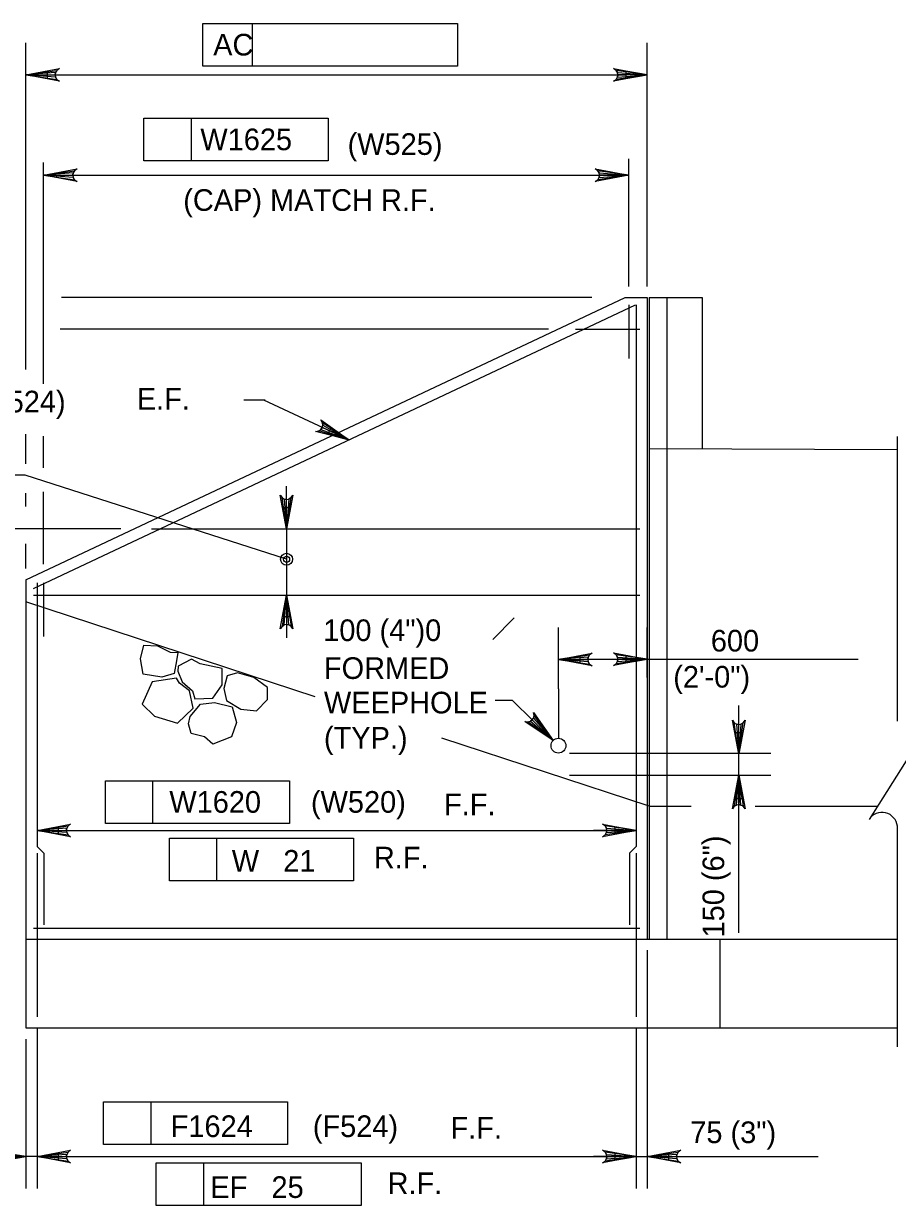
# Model space of a CAD drawing. Extents: x 634540 to 640306, y 296059 to 300275.
# Drawn here: x 639462.3 to 639583.4, y 297941.1 to 298105 of the extents above; entities that cross this region are included whole.
import ezdxf

# ---------------------------------------------------------------- set-up
doc = ezdxf.new("R2010")
doc.units = 0
for name, color, linetype in [('10', 7, 'Continuous'), ('3', 7, 'Continuous'), ('4', 7, 'Continuous'), ('5', 7, 'Continuous'), ('6', 7, 'Continuous')]:
    doc.layers.add(name, color=color, linetype=linetype)

# ---------------------------------------------------------------- blocks, each defined once
blk = doc.blocks.new('ROCK')
at = {"layer": '4'}
for points in [[(2.36725, 1.088), (2.2065, 0.82625), (2.378625, 0.506625), (2.66975, 0.3095), (3.128875, 0.403375), (3.48475, 0.6775), (3.4915, 1.123375), (3.25625, 1.36725), (2.783625, 1.308375)], [(1.10175, -0.02725), (1.4015, -0.159125), (1.78825, -0.148875), (1.980875, -0.266), (2.343375, 0.09475), (2.27875, 0.5505), (1.969375, 0.883), (1.4225, 0.553625), (1.152875, 0.479), (1.0105, 0.082)], [(0.74675, 0.359875), (0.882, 0.16), (1.072875, -0.144), (0.892, -0.457375), (0.448125, -0.758625), (0.1, -0.49325), (-0.095, -0.146375), (0.202875, 0.1025), (0.579125, 0.219875)], [(2.231375, -0.71725), (2.2025, -0.266375), (2.45475, 0.037125), (2.9085, 0.28875), (3.2995, 0.047625), (3.46875, -0.344), (3.231625, -0.855), (2.92, -0.860375), (2.5765, -1.054625), (2.340375, -0.904375)], [(1.2085, -0.192875), (0.778375, -0.737625), (1.008375, -1.391375), (1.48725, -1.396875), (2.09825, -1.106625), (2.133375, -0.486375), (1.723125, -0.203375), (1.37425, -0.239875)]]:
    blk.add_lwpolyline(points, close=True, dxfattribs=at)

msp = doc.modelspace()

# ---------------------------------------------------------------- linework, layer by layer
at = {"layer": '10'}
for p, q in [((639462.58, 298027.87), (639545.63, 298067)), ((639545.63, 298067), (639548.71, 298067)), ((639548.71, 298067), (639548.71, 297978.04)), ((639548.96, 298067), (639556.31, 298067)), ((639548.96, 298067), (639548.96, 297978.04)), ((639551.44, 298067), (639551.44, 297978.04)), ((639556.31, 298067), (639556.31, 298046.02)), ((639548.96, 298046.06), (639583.37, 298045.92)), ((639462.58, 298027.87), (639462.58, 297965.74)), ((639502.67, 298011.66), (639462.58, 298024.79)), ((639548.96, 297996.5), (639520.25, 298005.9)), ((639548.96, 297996.5), (639554.8, 297996.5)), ((639563.67, 297996.5), (639580.62, 297996.5)), ((639462.58, 297978.04), (639583.37, 297978.04)), ((639558.76, 297978.04), (639558.76, 297965.74)), ((639462.58, 297965.74), (639583.37, 297965.74))]:
    msp.add_line(p, q, dxfattribs=at)
at = {"layer": '3'}
for p, q in [((639583.37, 298047.73), (639583.37, 298008.26)), ((639462.46, 298042.36), (639425.17, 298042.36)), ((639498.71, 298030.71), (639462.46, 298042.36)), ((639587.35, 298007.19), (639579.45, 297994.63)), ((639583.37, 297993.69), (639583.37, 297963.11))]:
    msp.add_line(p, q, dxfattribs=at)
for radius in [0.833, 0.417]:
    msp.add_circle((639498.71, 298030.71), radius, dxfattribs=at)
msp.add_arc((639581.25, 297993.49), 2.13, 5.3286, 147.8672, dxfattribs=at)
at = {"layer": '4'}
for p, q in [((639487.12, 298104.97), (639522.42, 298104.97)), ((639487.12, 298099.06), (639487.12, 298104.97)), ((639493.97, 298099.06), (639493.97, 298104.97)), ((639522.42, 298104.97), (639522.42, 298099.06)), ((639462.58, 298057.01), (639462.58, 298102.3)), ((639548.71, 298068.53), (639548.71, 298102.3)), ((639522.42, 298099.06), (639487.12, 298099.06)), ((639465.53, 298097.87), (639545.75, 298097.87)), ((639478.93, 298091.84), (639504.47, 298091.84)), ((639478.93, 298085.93), (639478.93, 298091.84)), ((639485.52, 298085.93), (639485.52, 298091.84)), ((639504.47, 298091.84), (639504.47, 298085.93)), ((639465.01, 298055.02), (639465.01, 298085.72)), ((639504.47, 298085.93), (639478.93, 298085.93)), ((639546.16, 298068.53), (639546.16, 298086.23)), ((639465.01, 298083.94), (639546.16, 298083.94)), ((639541.03, 298067), (639467.53, 298067)), ((639535.04, 298062.63), (639467.31, 298062.63)), ((639495.75, 298052.76), (639492.79, 298052.76)), ((639507.32, 298047.25), (639495.55, 298052.76)), ((639462.58, 298043.96), (639462.58, 298048.04)), ((639465.01, 298043.4), (639465.01, 298047.76)), ((639462.58, 298038.04), (639462.58, 298039.89)), ((639465.01, 298030.03), (639465.01, 298040.04)), ((639498.71, 298037.9), (639498.71, 298040.85)), ((639475.72, 298034.94), (639459.69, 298034.94)), ((639498.71, 298034.94), (639498.71, 298025.72)), ((639462.58, 298029.41), (639462.58, 298032.83)), ((639498.71, 298022.76), (639498.71, 298019.81)), ((639527.3, 298019.59), (639530.28, 298022.58)), ((639536.4, 298012.76), (639536.4, 298021.27)), ((639548.71, 298014.3), (639548.71, 298021.27)), ((639539.36, 298016.84), (639577.95, 298016.84)), ((639530.04, 298011.13), (639527.64, 298011.13)), ((639535.67, 298005.59), (639530.04, 298011.13)), ((639561.39, 297978.9), (639561.39, 298010.43)), ((639537.94, 298003.85), (639565.82, 298003.85)), ((639537.94, 298000.76), (639565.82, 298000.76)), ((639473.59, 297999.99), (639499.12, 297999.99)), ((639473.59, 297994.08), (639473.59, 297999.99)), ((639480.18, 297994.08), (639480.18, 297999.99)), ((639499.12, 297999.99), (639499.12, 297994.08)), ((639499.12, 297994.08), (639473.59, 297994.08)), ((639464.12, 297993.12), (639547.17, 297993.12)), ((639467.07, 297993.12), (639470.03, 297993.12)), ((639544.22, 297993.12), (639541.26, 297993.12)), ((639482.47, 297992.05), (639508.01, 297992.05)), ((639482.47, 297986.14), (639482.47, 297992.05)), ((639489.06, 297986.14), (639489.06, 297992.05)), ((639508.01, 297992.05), (639508.01, 297986.14)), ((639508.01, 297986.14), (639482.47, 297986.14)), ((639548.71, 297976.5), (639548.71, 297943.46)), ((639464.12, 297965.74), (639464.12, 297943.46)), ((639547.17, 297965.74), (639547.17, 297943.46)), ((639462.58, 297964.2), (639462.58, 297943.46)), ((639473.33, 297955.48), (639498.86, 297955.48)), ((639473.33, 297949.58), (639473.33, 297955.48)), ((639479.92, 297949.58), (639479.92, 297955.48)), ((639498.86, 297955.48), (639498.86, 297949.58)), ((639498.86, 297949.58), (639473.33, 297949.58)), ((639464.12, 297947.89), (639462.58, 297947.89)), ((639467.07, 297947.89), (639544.22, 297947.89)), ((639467.07, 297947.89), (639470.03, 297947.89)), ((639469.74, 297947.89), (639472.69, 297947.89)), ((639480.64, 297947.04), (639509.07, 297947.04)), ((639480.64, 297941.14), (639480.64, 297947.04)), ((639487.24, 297941.14), (639487.24, 297947.04)), ((639509.07, 297947.04), (639509.07, 297941.14)), ((639544.22, 297947.89), (639541.26, 297947.89)), ((639547.17, 297947.89), (639548.71, 297947.89)), ((639551.66, 297947.89), (639554.61, 297947.89)), ((639554.61, 297947.89), (639572.39, 297947.89)), ((639509.07, 297941.14), (639480.64, 297941.14))]:
    msp.add_line(p, q, dxfattribs=at)
for points in [[(639462.58, 298097.87), (639467.24, 298098.74), (639466.88, 298098.49), (639466.7, 298098.18), (639466.64, 298097.87), (639466.7, 298097.56), (639466.88, 298097.24), (639467.24, 298097), (639462.58, 298097.87), (639466.88, 298097.24), (639466.7, 298097.56), (639462.58, 298097.87), (639466.64, 298097.87), (639466.7, 298098.18), (639462.58, 298097.87), (639466.88, 298098.49)], [(639548.71, 298097.87), (639544.05, 298097), (639544.4, 298097.24), (639544.59, 298097.56), (639544.64, 298097.87), (639544.59, 298098.18), (639544.4, 298098.49), (639544.05, 298098.74), (639548.71, 298097.87), (639544.4, 298098.49), (639544.59, 298098.18), (639548.71, 298097.87), (639544.64, 298097.87), (639544.59, 298097.56), (639548.71, 298097.87), (639544.4, 298097.24)], [(639465.01, 298083.94), (639469.68, 298084.82), (639469.32, 298084.57), (639469.13, 298084.26), (639469.08, 298083.94), (639469.13, 298083.63), (639469.32, 298083.32), (639469.68, 298083.07), (639465.01, 298083.94), (639469.32, 298083.32), (639469.13, 298083.63), (639465.01, 298083.94), (639469.08, 298083.94), (639469.13, 298084.26), (639465.01, 298083.94), (639469.32, 298084.57)], [(639546.16, 298083.94), (639541.5, 298083.07), (639541.85, 298083.32), (639542.04, 298083.63), (639542.09, 298083.94), (639542.04, 298084.26), (639541.85, 298084.57), (639541.5, 298084.82), (639546.16, 298083.94), (639541.85, 298084.57), (639542.04, 298084.26), (639546.16, 298083.94), (639542.09, 298083.94), (639542.04, 298083.63), (639546.16, 298083.94), (639541.85, 298083.32)], [(639507.32, 298047.25), (639502.73, 298048.43), (639503.16, 298048.51), (639503.46, 298048.71), (639503.64, 298048.97), (639503.73, 298049.28), (639503.69, 298049.64), (639503.47, 298050.02), (639507.32, 298047.25), (639503.69, 298049.64), (639503.73, 298049.28), (639507.32, 298047.25), (639503.64, 298048.97), (639503.46, 298048.71), (639507.32, 298047.25), (639503.16, 298048.51)], [(639498.71, 298034.94), (639497.84, 298039.61), (639498.08, 298039.25), (639498.4, 298039.06), (639498.71, 298039.01), (639499.02, 298039.06), (639499.33, 298039.25), (639499.58, 298039.61), (639498.71, 298034.94), (639499.33, 298039.25), (639499.02, 298039.06), (639498.71, 298034.94), (639498.71, 298039.01), (639498.4, 298039.06), (639498.71, 298034.94), (639498.08, 298039.25)], [(639498.71, 298025.72), (639499.58, 298021.06), (639499.33, 298021.41), (639499.02, 298021.6), (639498.71, 298021.65), (639498.4, 298021.6), (639498.08, 298021.41), (639497.84, 298021.06), (639498.71, 298025.72), (639498.08, 298021.41), (639498.4, 298021.6), (639498.71, 298025.72), (639498.71, 298021.65), (639499.02, 298021.6), (639498.71, 298025.72), (639499.33, 298021.41)], [(639536.4, 298016.82), (639541.06, 298017.69), (639540.71, 298017.44), (639540.52, 298017.13), (639540.47, 298016.82), (639540.52, 298016.5), (639540.71, 298016.19), (639541.06, 298015.94), (639536.4, 298016.82), (639540.71, 298016.19), (639540.52, 298016.5), (639536.4, 298016.82), (639540.47, 298016.82), (639540.52, 298017.13), (639536.4, 298016.82), (639540.71, 298017.44)], [(639548.71, 298016.84), (639544.05, 298015.97), (639544.4, 298016.22), (639544.59, 298016.53), (639544.64, 298016.84), (639544.59, 298017.16), (639544.4, 298017.47), (639544.05, 298017.72), (639548.71, 298016.84), (639544.4, 298017.47), (639544.59, 298017.16), (639548.71, 298016.84), (639544.64, 298016.84), (639544.59, 298016.53), (639548.71, 298016.84), (639544.4, 298016.22)], [(639535.67, 298005.59), (639531.73, 298008.24), (639532.17, 298008.16), (639532.52, 298008.25), (639532.77, 298008.44), (639532.96, 298008.7), (639533.04, 298009.05), (639532.96, 298009.48), (639535.67, 298005.59), (639533.04, 298009.05), (639532.96, 298008.7), (639535.67, 298005.59), (639532.77, 298008.44), (639532.52, 298008.25), (639535.67, 298005.59), (639532.17, 298008.16)], [(639561.39, 298003.72), (639560.51, 298008.39), (639560.76, 298008.03), (639561.07, 298007.84), (639561.39, 298007.79), (639561.7, 298007.84), (639562.01, 298008.03), (639562.26, 298008.39), (639561.39, 298003.72), (639562.01, 298008.03), (639561.7, 298007.84), (639561.39, 298003.72), (639561.39, 298007.79), (639561.07, 298007.84), (639561.39, 298003.72), (639560.76, 298008.03)], [(639561.39, 298000.76), (639562.26, 297996.1), (639562.01, 297996.46), (639561.7, 297996.64), (639561.39, 297996.7), (639561.07, 297996.64), (639560.76, 297996.46), (639560.51, 297996.1), (639561.39, 298000.76), (639560.76, 297996.46), (639561.07, 297996.64), (639561.39, 298000.76), (639561.39, 297996.7), (639561.7, 297996.64), (639561.39, 298000.76), (639562.01, 297996.46)], [(639464.12, 297993.12), (639468.78, 297993.99), (639468.42, 297993.74), (639468.24, 297993.43), (639468.18, 297993.12), (639468.24, 297992.81), (639468.42, 297992.49), (639468.78, 297992.25), (639464.12, 297993.12), (639468.42, 297992.49), (639468.24, 297992.81), (639464.12, 297993.12), (639468.18, 297993.12), (639468.24, 297993.43), (639464.12, 297993.12), (639468.42, 297993.74)], [(639547.17, 297993.12), (639542.51, 297992.25), (639542.87, 297992.49), (639543.05, 297992.81), (639543.11, 297993.12), (639543.05, 297993.43), (639542.87, 297993.74), (639542.51, 297993.99), (639547.17, 297993.12), (639542.87, 297993.74), (639543.05, 297993.43), (639547.17, 297993.12), (639543.11, 297993.12), (639543.05, 297992.81), (639547.17, 297993.12), (639542.87, 297992.49)], [(639462.58, 297947.89), (639457.92, 297947.02), (639458.28, 297947.27), (639458.46, 297947.58), (639458.52, 297947.89), (639458.46, 297948.21), (639458.28, 297948.52), (639457.92, 297948.77), (639462.58, 297947.89), (639458.28, 297948.52), (639458.46, 297948.21), (639462.58, 297947.89), (639458.52, 297947.89), (639458.46, 297947.58), (639462.58, 297947.89), (639458.28, 297947.27)], [(639464.12, 297947.89), (639468.78, 297948.77), (639468.42, 297948.52), (639468.24, 297948.21), (639468.18, 297947.89), (639468.24, 297947.58), (639468.42, 297947.27), (639468.78, 297947.02), (639464.12, 297947.89), (639468.42, 297947.27), (639468.24, 297947.58), (639464.12, 297947.89), (639468.18, 297947.89), (639468.24, 297948.21), (639464.12, 297947.89), (639468.42, 297948.52)], [(639547.17, 297947.89), (639542.51, 297947.02), (639542.87, 297947.27), (639543.05, 297947.58), (639543.11, 297947.89), (639543.05, 297948.21), (639542.87, 297948.52), (639542.51, 297948.77), (639547.17, 297947.89), (639542.87, 297948.52), (639543.05, 297948.21), (639547.17, 297947.89), (639543.11, 297947.89), (639543.05, 297947.58), (639547.17, 297947.89), (639542.87, 297947.27)], [(639548.71, 297947.89), (639553.37, 297948.77), (639553.01, 297948.52), (639552.82, 297948.21), (639552.77, 297947.89), (639552.82, 297947.58), (639553.01, 297947.27), (639553.37, 297947.02), (639548.71, 297947.89), (639553.01, 297947.27), (639552.82, 297947.58), (639548.71, 297947.89), (639552.77, 297947.89), (639552.82, 297948.21), (639548.71, 297947.89), (639553.01, 297948.52)]]:
    msp.add_lwpolyline(points, dxfattribs=at)
for points in [[(639465.53, 298098.36), (639465.53, 298097.37), (639462.58, 298097.87)], [(639545.75, 298098.36), (639545.75, 298097.37), (639548.71, 298097.87)], [(639504.86, 298048.95), (639504.44, 298048.06), (639507.32, 298047.25)], [(639498.22, 298037.9), (639499.2, 298037.9), (639498.71, 298034.94)], [(639498.22, 298022.76), (639499.2, 298022.76), (639498.71, 298025.72)], [(639539.36, 298017.34), (639539.36, 298016.35), (639536.4, 298016.84)], [(639545.75, 298017.34), (639545.75, 298016.35), (639548.71, 298016.84)], [(639560.89, 298006.68), (639561.88, 298006.68), (639561.39, 298003.72)], [(639560.89, 297997.54), (639561.88, 297997.54), (639561.39, 298000.5)], [(639467.07, 297993.61), (639467.07, 297992.63), (639464.12, 297993.12)], [(639544.22, 297993.61), (639544.22, 297992.63), (639547.17, 297993.12)], [(639459.63, 297948.38), (639459.63, 297947.4), (639462.58, 297947.89)], [(639467.07, 297948.38), (639467.07, 297947.4), (639464.12, 297947.89)], [(639544.22, 297948.38), (639544.22, 297947.4), (639547.17, 297947.89)], [(639551.66, 297948.38), (639551.66, 297947.4), (639548.71, 297947.89)]]:
    msp.add_lwpolyline(points, close=True, dxfattribs=at)
msp.add_circle((639536.4, 298004.87), 1.03, dxfattribs=at)
at = {"layer": '5'}
for p, q in [((639546.15, 298065.97), (639546.16, 298058.52)), ((639465.01, 298027.46), (639465.01, 298020.01))]:
    msp.add_line(p, q, dxfattribs=at)
at = {"layer": '6'}
for p, q in [((639463.61, 298026.65), (639547.06, 298065.97)), ((639547.17, 298065.97), (639547.17, 297990.91)), ((639538.77, 298062.63), (639547.68, 298062.63)), ((639480.01, 298034.94), (639547.68, 298034.94)), ((639464.12, 298027.46), (639464.12, 297990.91)), ((639463.61, 298025.72), (639547.68, 298025.72)), ((639536.4, 298012.76), (639536.4, 298005.9)), ((639464.12, 297990.91), (639465.05, 297989.98)), ((639547.17, 297990.91), (639546.23, 297989.98)), ((639464.12, 297989.98), (639464.12, 297967.27)), ((639465.05, 297989.98), (639465.05, 297980.04)), ((639546.23, 297989.98), (639546.23, 297980.04)), ((639547.17, 297989.98), (639547.17, 297967.27)), ((639463.61, 297979.58), (639547.68, 297979.58))]:
    msp.add_line(p, q, dxfattribs=at)

# ---------------------------------------------------------------- block references
at = {"layer": '4', "xscale": 4.921475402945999, "yscale": 4.921475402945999, "rotation": -43.131989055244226}
msp.add_blockref('ROCK', (639479.76, 298019), dxfattribs=at)

# ---------------------------------------------------------------- texts
at = {"layer": '3'}
msp.add_text('100 (4")0', height=3, dxfattribs=at).set_placement((639503.79, 298019.37))
at = {"layer": '4'}
for s, height, p in [('AC', 3, (639488.54, 298100.55)), ('W1625', 3, (639486.76, 298087.42)), ('(W525)', 3, (639507.17, 298086.77)), ('(CAP) MATCH R.F.', 3.0001, (639484.39, 298079.01)), ('(W524)', 3, (639454.93, 298051.07)), ('E.F.', 3, (639477.95, 298051.44)), ('600', 3, (639557.52, 298017.92)), ('FORMED', 3, (639503.89, 298014.12)), ('(2\'-0")', 3, (639552.31, 298012.92)), ('WEEPHOLE', 3, (639503.89, 298009.34)), ('(TYP.)', 3, (639503.89, 298004.46)), ('W1620', 3, (639482.46, 297995.57)), ('(W520)', 3, (639502.09, 297995.57)), ('F.F.', 3, (639520.54, 297995.23)), ('R.F.', 3, (639510.81, 297987.85)), ('W   21', 3, (639491.12, 297987.4)), ('F1624', 3, (639482.65, 297950.61)), ('(F524)', 3, (639502.35, 297950.61)), ('F.F.', 3, (639521.43, 297950.38)), ('75 (3")', 3, (639554.67, 297949.77)), ('EF   25', 3, (639488.15, 297942.17)), ('R.F.', 3, (639512.71, 297942.7))]:
    msp.add_text(s, height=height, dxfattribs=at).set_placement(p)
msp.add_text('150 (6")', height=3, rotation=90, dxfattribs=at).set_placement((639559.37, 297978.28))

doc.saveas('drawing.dxf')
